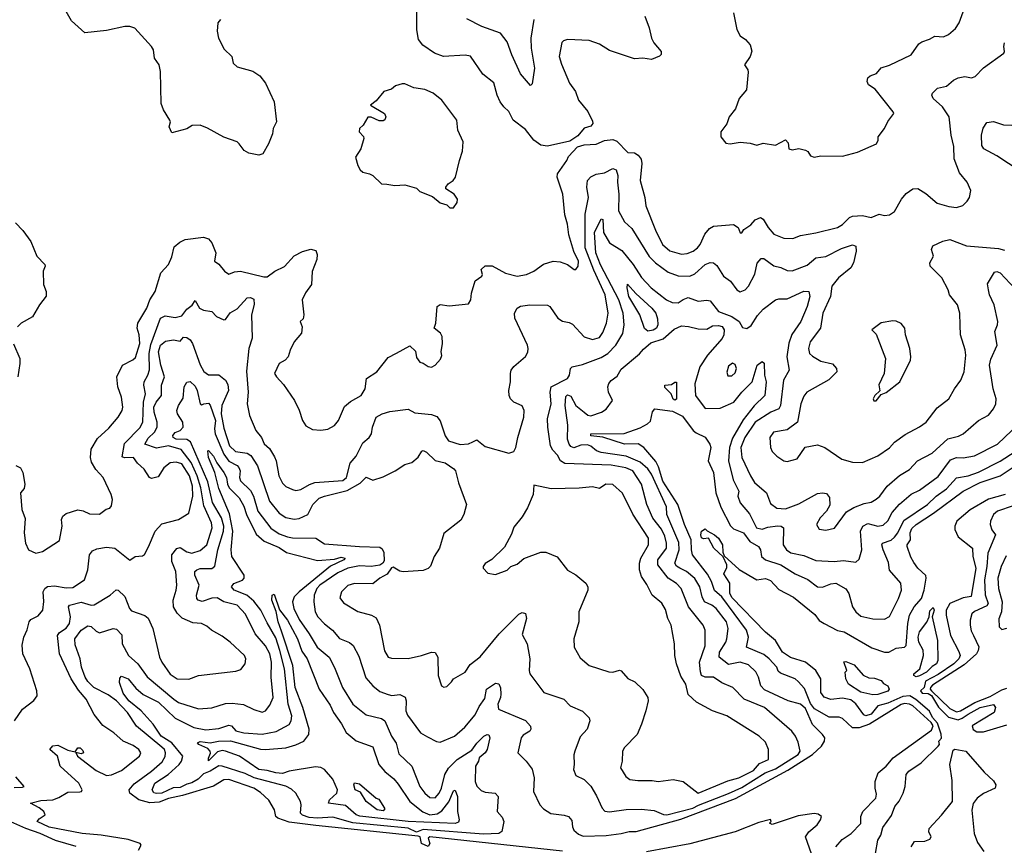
# Model space of a CAD drawing. Extents: x 1552294 to 1694791, y 811929 to 917222.
# Tile 406 of 643: x 1641398 to 1647270, y 842184 to 847104. Entities that reach past the tile are written whole.
import ezdxf

# ---------------------------------------------------------------- set-up
doc = ezdxf.new("R2010")
doc.units = 0

msp = doc.modelspace()

# ---------------------------------------------------------------- linework, layer by layer
at = {"layer": '0CON10XD'}
for points in [[(1645125.7, 847125), (1645151.5, 847055), (1645165, 846993.3), (1645180, 846965), (1645223.8, 846915), (1645223.9, 846896.1), (1645212.7, 846887.3), (1645165, 846866.9), (1645115, 846874.2), (1645065, 846870), (1644915, 846921.1), (1644855, 846957.5), (1644795, 846978.9), (1644665, 846985.6), (1644641.7, 846978.3), (1644631.7, 846968.3), (1644616.2, 846885), (1644629.2, 846839.2), (1644677.1, 846725), (1644713.1, 846675), (1644731.4, 846625), (1644787.2, 846557.2), (1644815, 846500), (1644816.2, 846485), (1644805, 846470), (1644765, 846457.1), (1644727.5, 846412.5), (1644679.7, 846380.3), (1644545, 846351.1), (1644505, 846355.7), (1644465, 846385.7), (1644415, 846450), (1644341.9, 846505), (1644315, 846555.8), (1644285, 846583.8), (1644264.3, 846615), (1644245.6, 846655), (1644225, 846726.7), (1644159.8, 846779.8), (1644085.8, 846885.8), (1644055, 846892), (1643925, 846885.2), (1643871.9, 846905), (1643802.3, 846952.3), (1643776.7, 846985), (1643766.4, 847043.6), (1643767.3, 847275)], [(1642595.7, 847104.3), (1642579.2, 847085), (1642575.6, 847035), (1642584.5, 846994.5), (1642618.3, 846928.3), (1642664, 846885), (1642671.2, 846845), (1642695, 846822.9), (1642787.6, 846797.6), (1642830, 846770), (1642864, 846725), (1642916.2, 846615), (1642928.8, 846495), (1642910, 846455), (1642905.8, 846424.2), (1642882.5, 846365), (1642849.2, 846305), (1642825, 846295.8), (1642765, 846308.9), (1642736.2, 846325), (1642706.7, 846365), (1642695, 846376.2), (1642615, 846404), (1642518.3, 846458.3), (1642475, 846474.6), (1642427.5, 846472.5), (1642395, 846453.8), (1642305, 846430), (1642290, 846465), (1642296.7, 846495), (1642293.3, 846505), (1642256.6, 846566.6), (1642242.9, 846605), (1642238.8, 846795), (1642230.5, 846835), (1642202.9, 846875), (1642195.8, 846925), (1642184.5, 846944.5), (1642085, 847053.8), (1642055, 847064), (1642025, 847064), (1641915, 847038.8), (1641786.1, 847026.1), (1641707, 847097), (1641667, 847167)], [(1645654.2, 847144.2), (1645673.8, 847045), (1645695, 847006.7), (1645726.2, 846985), (1645754.1, 846954.1), (1645763.9, 846916.1), (1645753.8, 846885), (1645720, 846835), (1645740, 846805), (1645741.7, 846791.7), (1645733.3, 846685), (1645688, 846635), (1645667, 846573), (1645630, 846525), (1645615, 846482.5), (1645580, 846435), (1645580, 846405), (1645608.3, 846368.3), (1645635, 846363.3), (1645695, 846373.8), (1645755, 846368), (1645795, 846356.2), (1645832, 846368), (1645905, 846356.9), (1645965, 846388.8), (1645980.5, 846370.5), (1645985, 846333.8), (1646005, 846328), (1646045, 846336), (1646085, 846326.2), (1646098, 846318), (1646115, 846292), (1646135, 846284.4)], [(1646135, 846284.4), (1646175, 846292.5), (1646305, 846290.6), (1646395, 846314), (1646506.7, 846365), (1646517.5, 846385), (1646517.5, 846405), (1646556.2, 846455), (1646575, 846497.5), (1646610, 846545), (1646607.5, 846555), (1646499.7, 846689.7), (1646460, 846715), (1646451.2, 846735), (1646455, 846757.5), (1646470.5, 846769.5), (1646507.3, 846782.7), (1646535, 846817.5), (1646585, 846832.5), (1646715, 846894), (1646760.6, 846959.4), (1646777.4, 846972.6), (1646822.9, 846987.1), (1646855, 847005.7), (1646907.7, 847002.3), (1646936.7, 847015), (1646978.3, 847051.7), (1647000, 847085), (1647025, 847150)], [(1644464.1, 847105), (1644447, 846993), (1644448.9, 846935), (1644468.4, 846815), (1644455, 846722.5), (1644445, 846712), (1644385, 846780.8), (1644332.4, 846895), (1644305, 846971.2), (1644265, 847022.6), (1644153.7, 847063.7), (1644065, 847108.4)], [(1641495, 843924.3), (1641533.8, 843935), (1641635, 844000), (1641651.2, 844085), (1641648, 844125), (1641656.2, 844145), (1641675, 844162), (1641745, 844182.9), (1641777, 844177), (1641815, 844160), (1641875, 844158), (1641913.9, 844186.1), (1641935, 844193.3), (1641945, 844207.5), (1641950.8, 844245), (1641944.2, 844275), (1641895.6, 844375), (1641853.1, 844423.1), (1641827, 844467), (1641821.1, 844495), (1641824.3, 844545), (1641861.7, 844608.3), (1641930, 844670), (1641985, 844736), (1642008.6, 844775), (1642012.9, 844795), (1642005.4, 844855), (1641982.9, 844915), (1641977.8, 844975), (1642010.8, 845045), (1642074, 845076), (1642088.8, 845091.2), (1642115.3, 845175), (1642110.6, 845225), (1642099.1, 845265), (1642101.9, 845295), (1642156.4, 845385), (1642175, 845433.8), (1642205.3, 845484.7), (1642239.4, 845595), (1642285, 845645.8), (1642305, 845691.2), (1642320, 845750), (1642352.5, 845777.5), (1642385, 845793.3), (1642495, 845806.9), (1642525, 845798), (1642543.4, 845773.4), (1642568.8, 845715), (1642560, 845665), (1642585, 845647.5), (1642620, 845605), (1642645, 845586.7), (1642678.8, 845601.2), (1642715.7, 845604.3), (1642855, 845570.5), (1642875, 845571.9), (1642919.2, 845605), (1642976.8, 845633.2), (1643035, 845695.7), (1643085, 845722), (1643135, 845736), (1643165, 845727.5), (1643172.5, 845705), (1643170.8, 845675), (1643143, 845603), (1643138.9, 845525), (1643103.3, 845476.7), (1643083.6, 845435), (1643092.5, 845345), (1643088.8, 845321.2), (1643070, 845305), (1643083, 845273), (1643079.2, 845235), (1643035, 845183.8), (1643011.1, 845135), (1643000, 845095), (1642980.8, 845075), (1642946.2, 845055), (1642918, 844995), (1642928.9, 844975), (1642970.8, 844930.8), (1643036.2, 844835), (1643065, 844777.5), (1643084.4, 844714.4), (1643105, 844683.8), (1643145, 844662), (1643195, 844658), (1643235, 844664.2), (1643275, 844686), (1643299.2, 844715), (1643335, 844798.8), (1643371.2, 844828.8), (1643435.5, 844865), (1643457.5, 844905), (1643466.2, 844965), (1643528, 845005), (1643595, 845090), (1643645, 845116.9), (1643725, 845160), (1643758.3, 845128.3), (1643765, 845090), (1643785, 845062.5), (1643805, 845057.5), (1643835, 845037.5), (1643855, 845033.8), (1643875.7, 845044.3), (1643908.3, 845081.7), (1643916.4, 845103.6), (1643912.5, 845125), (1643920, 845175), (1643917.5, 845215), (1643907.5, 845235), (1643870, 845265), (1643880, 845295), (1643887.5, 845395), (1643905, 845406), (1643959.2, 845399.2), (1644075, 845411.4), (1644089.1, 845435), (1644092.5, 845475), (1644115, 845547.5), (1644153.8, 845575), (1644158, 845585), (1644150, 845615), (1644175, 845637.5), (1644215, 845637.1), (1644295, 845592.5), (1644365, 845575.4), (1644421.2, 845585), (1644464.4, 845605.6), (1644522.6, 845647.4), (1644580, 845665), (1644620.9, 845660.9), (1644665, 845644), (1644705, 845614.2), (1644715, 845616), (1644728.9, 845635), (1644730.8, 845665), (1644703.1, 845723.1), (1644672.2, 845822.2), (1644665.3, 845885.3), (1644649.6, 845940.4), (1644637.5, 846065), (1644602.5, 846165), (1644604.6, 846185.4), (1644661.2, 846265), (1644671.2, 846288.8), (1644723.9, 846346.1), (1644765, 846358.8), (1644835, 846362.9), (1644885, 846384.3), (1644935, 846389.6), (1644959.9, 846379.9), (1645025, 846312.5), (1645065, 846311.2), (1645086.8, 846296.8), (1645103.6, 846273.6), (1645107.6, 846247.6), (1645097.8, 846145), (1645125.5, 846045), (1645132.9, 845995), (1645189.9, 845849.9), (1645231.1, 845765), (1645275.8, 845725.8), (1645345, 845706.9), (1645379.5, 845710.5), (1645415, 845724.6), (1645439.5, 845745), (1645455.4, 845765), (1645483.3, 845826.7), (1645511.1, 845858.9), (1645535, 845873.3), (1645655, 845882.5), (1645683.3, 845865), (1645695, 845833.3), (1645705, 845833.8), (1645716, 845854), (1645758.6, 845881.4), (1645785, 845911.1), (1645815.8, 845925.8), (1645832.5, 845915), (1645861.2, 845865), (1645895.9, 845825.9), (1645955, 845802.5), (1646009.4, 845800.6), (1646055, 845818), (1646146.8, 845833.2), (1646275, 845866), (1646305, 845884.2), (1646345.8, 845924.2), (1646365, 845933.1), (1646425, 845936.9), (1646475.7, 845924.3), (1646524.1, 845945.9), (1646556.1, 845936.1), (1646585, 845940.8), (1646615, 845961.2), (1646656, 846035), (1646685, 846068.8), (1646725, 846096.2), (1646755, 846098), (1646802.5, 846067.5), (1646869.7, 846009.7), (1646939.7, 845989.7), (1646985, 845985.6), (1647023.2, 845996.8), (1647047.9, 846022.1), (1647062, 846045), (1647070.8, 846085), (1647047.5, 846135), (1647001.7, 846191.7), (1646970, 846275), (1646967.9, 846347.9), (1646952.2, 846415), (1646941.9, 846525), (1646900.6, 846585), (1646846.2, 846635), (1646837.5, 846655), (1646842.5, 846665), (1646871.2, 846695), (1646925, 846708.6), (1646966.7, 846743.3), (1646995, 846757.5), (1647034.4, 846764.4), (1647075, 846756.7), (1647096, 846765), (1647145, 846816), (1647266.2, 846905), (1647271.2, 846915), (1647266, 846945), (1647270, 846965)], [(1643985, 845983.3), (1644007.5, 846015), (1644010, 846035), (1643990, 846065), (1643940, 846095), (1643940, 846105), (1643953.3, 846125), (1643983.9, 846146.1), (1643997.5, 846165), (1644020, 846265), (1644039.3, 846320.7), (1644043.3, 846375), (1644012, 846445), (1644005.6, 846505.6), (1643915, 846623.3), (1643863.3, 846665), (1643815, 846688.1), (1643748.3, 846698.3), (1643695, 846722), (1643678.3, 846721.7), (1643640, 846710), (1643615, 846690), (1643570, 846675), (1643525, 846620), (1643490, 846595), (1643573.9, 846543.9), (1643581.2, 846525), (1643575, 846507.5), (1643565, 846501.2), (1643541.7, 846501.7), (1643495, 846522.5), (1643475, 846522.5), (1643446.7, 846475), (1643423.8, 846455), (1643423.3, 846435), (1643448.3, 846408.3), (1643451.2, 846395), (1643432.5, 846335), (1643400.8, 846285), (1643414, 846235), (1643428.3, 846208.3), (1643444.3, 846194.3), (1643485, 846186), (1643503.3, 846175), (1643555, 846126), (1643586.9, 846123.1), (1643635, 846115.5), (1643695, 846120), (1643765, 846100), (1643785, 846080), (1643860, 846050), (1643905, 846013.3), (1643945, 846000), (1643963.6, 845983.6), (1643985, 845983.3)], [(1647365, 846200.6), (1647225, 846292.9), (1647146.7, 846335), (1647135.4, 846355), (1647134.7, 846415), (1647143.5, 846456.5), (1647165, 846490.8), (1647205, 846498), (1647265, 846476.9), (1647315, 846475.7)], [(1641368, 842925), (1641416, 842995), (1641482.7, 843047.3), (1641502, 843075), (1641500.8, 843105), (1641459.5, 843235), (1641417.5, 843325), (1641412.6, 843377.4), (1641422.2, 843425), (1641442.2, 843467.8), (1641455, 843516), (1641465, 843528.6), (1641508.6, 843551.4), (1641537.1, 843585), (1641543, 843637), (1641538.7, 843695), (1641547.5, 843715), (1641565, 843725.9), (1641605, 843730), (1641675, 843717.7), (1641715, 843720.8), (1641784, 843765), (1641804.6, 843825), (1641814.7, 843915.3), (1641831.8, 843938.2), (1641859.3, 843950.7), (1641915, 843960), (1641965, 843954.5), (1642055, 843884), (1642086, 843904), (1642131.2, 843908.8), (1642142.3, 843917.7), (1642166.8, 843963.2), (1642207.1, 844055), (1642245, 844100), (1642345, 844125.6), (1642406.5, 844163.5), (1642430.2, 844265), (1642429.7, 844325), (1642411.4, 844385), (1642365, 844456.2), (1642332.2, 844467.8), (1642295, 844463.8), (1642257.4, 844432.6), (1642225, 844379.4), (1642185, 844369.2), (1642172, 844375), (1642141.4, 844425), (1642100.5, 844460.5), (1642076.9, 844495), (1642022.4, 844492.4), (1642008.9, 844498.9), (1642022.7, 844577.3), (1642115, 844670.7), (1642133.6, 844705), (1642137, 844825), (1642148.7, 844875), (1642138.4, 844925), (1642140.3, 844945), (1642162.8, 844985), (1642171.8, 845018.2), (1642171.3, 845115), (1642181.1, 845168.9), (1642237.9, 845325), (1642265, 845338.6), (1642325, 845328.7), (1642365, 845339.5), (1642395, 845379.2), (1642427.7, 845402.3), (1642445, 845430), (1642470, 845385), (1642495, 845372.9), (1642544.5, 845364.5), (1642572.5, 845335), (1642615, 845315.7), (1642625, 845317.1), (1642653.6, 845356.4), (1642695, 845381.6), (1642755, 845446.4), (1642775, 845448.8), (1642795, 845439.2), (1642795.8, 845405.8), (1642781.4, 845345), (1642785.6, 845205), (1642765.6, 845145), (1642751.2, 845008.8), (1642761.2, 844885), (1642754.2, 844815), (1642768.8, 844745), (1642807, 844655), (1642839.7, 844615), (1642857, 844577), (1642887.8, 844547.8), (1642918.1, 844498.1), (1642928.2, 844475), (1642944.6, 844385), (1642965, 844342), (1642985, 844321.9), (1643025, 844303.3), (1643045, 844298.9), (1643075, 844304.4), (1643126.2, 844333.8), (1643158.8, 844345), (1643325, 844356.9), (1643346.7, 844375), (1643369.2, 844460.8), (1643405, 844503.1), (1643445, 844582.3), (1643483.1, 844615), (1643497.1, 844635), (1643502.5, 844675), (1643524, 844735), (1643560, 844755), (1643605, 844768.2), (1643715, 844781.9), (1643755, 844760.3), (1643855, 844750.3), (1643885, 844739.1), (1643905, 844714.2), (1643935, 844623.8), (1643956, 844595), (1644025, 844571.8), (1644074.6, 844575.4), (1644101.2, 844588.8), (1644125, 844599.2), (1644175, 844560.8), (1644315, 844520), (1644345, 844530), (1644356.4, 844553.6), (1644368.8, 844615), (1644405.3, 844734.7), (1644407.3, 844775), (1644395, 844802), (1644345.5, 844825.5), (1644326, 844845), (1644318, 844865), (1644314.2, 844894.2), (1644325.6, 844945), (1644324.4, 844995), (1644329.4, 845015), (1644345, 845038), (1644415, 845096), (1644427.9, 845122.1), (1644431.2, 845145), (1644427.3, 845165), (1644350.9, 845325), (1644348.1, 845355), (1644364.3, 845385), (1644385, 845396.4), (1644440, 845405), (1644545, 845402.9), (1644558.9, 845395), (1644607.8, 845325), (1644635, 845308.2), (1644675, 845299.5), (1644695, 845288.8), (1644764.1, 845214.1), (1644815, 845197.5), (1644855, 845210.5), (1644875, 845240), (1644896.9, 845295), (1644908.3, 845355), (1644889.5, 845465), (1644821.1, 845611.1), (1644770.9, 845745), (1644770.6, 845945), (1644791.2, 846045), (1644779.7, 846105), (1644784.3, 846145.7), (1644805, 846168.2), (1644835, 846183.8), (1644885, 846191.5), (1644935, 846217.5), (1644955, 846208.8), (1644965.8, 846175.8), (1644963.6, 846135), (1644971.5, 846065), (1644968.9, 845965), (1645005, 845899.4), (1645048.6, 845858.6), (1645152.8, 845692.8), (1645189.6, 845655), (1645265, 845599.2), (1645325, 845577.8), (1645395, 845576.2), (1645425, 845590), (1645485, 845645.2), (1645515, 845657.1), (1645535, 845655.7), (1645555, 845640), (1645595.4, 845575.4), (1645636.2, 845546.2), (1645674.6, 845494.6), (1645695, 845482.9), (1645725, 845493.1), (1645744.5, 845515), (1645782.4, 845587.6), (1645796.4, 845653.6), (1645819.2, 845680.8), (1645835, 845680), (1645895, 845636.7), (1645936.6, 845626.6), (1645975, 845608.9), (1646005, 845607.3), (1646095, 845640.7), (1646145, 845684.6), (1646205, 845692.8), (1646298.7, 845741.3), (1646365, 845761.5), (1646384, 845755), (1646387.3, 845725), (1646370, 845655), (1646355.4, 845625), (1646280.7, 845565), (1646241.8, 845515), (1646232.8, 845455), (1646188.2, 845355), (1646172.7, 845265), (1646111.1, 845185), (1646102.7, 845145), (1646108.9, 845115), (1646125, 845097.9), (1646175, 845068.2), (1646245, 845053.1), (1646270, 845025), (1646271.4, 845005), (1646223.1, 844956.9), (1646093.1, 844885), (1646075, 844860), (1646055.5, 844815), (1646036, 844705), (1645975, 844660), (1645893.8, 844645), (1645872.5, 844615), (1645876.2, 844553.8), (1645885, 844531.2), (1645913, 844503), (1645955, 844475.7), (1645975, 844471.4), (1646035, 844486.7), (1646083, 844557), (1646155, 844570), (1646198.8, 844555), (1646301.2, 844485), (1646365, 844466.9), (1646425, 844465.7), (1646516.2, 844505), (1646585, 844553.3), (1646615, 844585.8), (1646677.8, 844632.2), (1646765, 844676.7), (1646804.2, 844705), (1646868.6, 844791.4), (1646939.2, 844845), (1646973.1, 844905), (1647010.6, 844955), (1647031.1, 845005), (1647040, 845105), (1647037, 845137), (1647008.1, 845225), (1647006.6, 845283.4), (1647004.2, 845355), (1646990.8, 845405), (1646942.5, 845465), (1646935.7, 845495), (1646896.5, 845565), (1646827.5, 845635), (1646825.8, 845655), (1646847.5, 845695), (1646835.8, 845735), (1646843.2, 845756.8), (1646903.3, 845785), (1646945, 845793.3), (1647044.2, 845755.8), (1647235, 845740), (1647271.2, 845731.2)], [(1642215.8, 843374.2), (1642231.5, 843305), (1642245, 843275.6), (1642295, 843203.8), (1642336.7, 843175), (1642406.4, 843173.6), (1642465, 843196.7), (1642688.2, 843221.8), (1642717.6, 843232.4), (1642743.1, 843265), (1642747.5, 843295), (1642738.9, 843315), (1642652.5, 843395), (1642605, 843430), (1642541.2, 843465), (1642515, 843489.2), (1642482.5, 843505), (1642430.5, 843510.5), (1642368, 843538), (1642336.4, 843566.4), (1642315, 843604), (1642313.3, 843645), (1642331.8, 843705), (1642334.5, 843735), (1642328.7, 843815), (1642304.8, 843875), (1642305.9, 843915), (1642335, 843953.5), (1642355, 843959.1), (1642395, 843931.8), (1642425, 843924.7), (1642475, 843940), (1642514.1, 843975), (1642546.6, 844075), (1642542.8, 844105), (1642496.8, 844206.8), (1642478.9, 844315), (1642457.6, 844385), (1642420.4, 844465), (1642361.9, 844541.9), (1642285, 844564), (1642215, 844550.2), (1642144.5, 844575), (1642165, 844609.2), (1642203.2, 844646.8), (1642217.2, 844675), (1642218.7, 844705), (1642200.4, 844765), (1642199, 844795), (1642211.4, 844825), (1642244.1, 844865), (1642244.7, 844925), (1642261.1, 844975), (1642239.4, 845045), (1642225.5, 845125), (1642238, 845165), (1642267.4, 845187.4), (1642315, 845195.5), (1642355, 845188.8), (1642375, 845211.2), (1642395, 845210), (1642415, 845195.6), (1642429.3, 845175), (1642475, 845046.7), (1642496.8, 845006.8), (1642525, 844988.2), (1642585, 844987.1), (1642626.4, 844956.4), (1642639.5, 844929.5), (1642643.6, 844895), (1642604.3, 844805), (1642599, 844755), (1642615, 844669.2), (1642649.5, 844565), (1642685, 844530.4), (1642755, 844521.6), (1642776.3, 844506.3), (1642817.2, 844445), (1642888.6, 844235), (1642945, 844163.2), (1642985, 844136.6), (1643035, 844127.3), (1643065, 844131.6), (1643115.8, 844155), (1643146.3, 844215), (1643185, 844251.7), (1643215, 844265.2), (1643351.8, 844298.2), (1643428.1, 844341.9), (1643465, 844377.5), (1643505, 844360), (1643565, 844378.8), (1643637.5, 844415), (1643695, 844452.5), (1643737.5, 844465), (1643775, 844496.7), (1643797, 844533), (1643805, 844536.7), (1643825, 844526), (1643875, 844477.3), (1643935, 844463.4), (1643988.1, 844428.1), (1643997.1, 844415), (1644015, 844343.8), (1644062.7, 844215), (1644046.7, 844155), (1644029.2, 844120.8), (1643928, 844042), (1643901.8, 843955), (1643869.5, 843905), (1643847.8, 843847.8), (1643835, 843832.5), (1643805, 843822.4), (1643685, 843814.3), (1643665, 843817.5), (1643625, 843841.1), (1643615, 843836.9), (1643590.2, 843799.8), (1643545, 843775.4), (1643505, 843741.4), (1643394.6, 843744.6), (1643355, 843732.7), (1643316.7, 843695), (1643307.6, 843657.6), (1643328.3, 843628.3), (1643415, 843577.5), (1643496.2, 843555), (1643525, 843539.2), (1643543.5, 843495), (1643573.3, 843343.3), (1643595.5, 843305.5), (1643615, 843299.5), (1643715, 843297.3), (1643795, 843314.4), (1643855, 843335.6), (1643875, 843333.1), (1643891.8, 843305), (1643893.1, 843195), (1643913.8, 843135), (1643927, 843127), (1643945, 843130), (1643972.9, 843157.1), (1643985, 843176), (1644055, 843215.8), (1644085, 843262), (1644145, 843307.8), (1644257.1, 843445), (1644375, 843560.6), (1644395, 843570.6), (1644415, 843566), (1644421.5, 843535), (1644395, 843440), (1644423.6, 843383.6), (1644440, 843295), (1644435.8, 843225), (1644440, 843205), (1644524.6, 843094.6), (1644644, 843055), (1644680, 843015), (1644755, 842983.3), (1644794, 842944), (1644797.5, 842925), (1644781.5, 842875), (1644740.7, 842829.3), (1644708.1, 842745), (1644703.2, 842723.2), (1644705.7, 842665), (1644701.4, 842635), (1644715, 842600), (1644765, 842576), (1644805, 842536), (1644838.8, 842478.8), (1644871.1, 842405), (1644887.5, 842387.5), (1644915, 842382.7), (1645015, 842397.3), (1645105, 842399.5), (1645181.7, 842391.7), (1645237.5, 842367.5), (1645257.5, 842365), (1645413.3, 842405), (1645446.8, 842423.2), (1645625, 842492.8), (1645705, 842528.4), (1645844, 842616), (1645905, 842638.8), (1646041.4, 842725), (1646052.9, 842745), (1646040.8, 842799.2), (1646025.5, 842835), (1646001.9, 842865), (1645839.2, 843005), (1645717.5, 843055), (1645650, 843125), (1645585, 843151.2), (1645535.3, 843185.3), (1645485, 843185.3), (1645464.7, 843195), (1645457.2, 843217.2), (1645453, 843275), (1645485, 843373.3), (1645486.7, 843466.7), (1645474.6, 843495), (1645386.2, 843605), (1645343.1, 843715), (1645315, 843744.7), (1645264.9, 843774.9), (1645203.5, 843855), (1645204.3, 843885.7), (1645256.1, 843955), (1645256, 843985), (1645244.7, 844025.3), (1645225, 844067.2), (1645173.8, 844133.8), (1645138.4, 844215), (1645106.2, 844335), (1645054.8, 844414.8), (1645013.2, 844433.2), (1644925, 844449.4), (1644649.1, 844459.1), (1644622.4, 844475), (1644605, 844509.1), (1644578, 844538), (1644563, 844565), (1644547.5, 844675), (1644546.7, 844725), (1644566.7, 844815), (1644560.8, 844885), (1644566.7, 844915), (1644665, 844966.2), (1644677.5, 844985), (1644683.8, 845025), (1644692.5, 845035), (1644755, 845048.1), (1644865, 845090), (1644905.2, 845115), (1644952.4, 845165), (1644995.7, 845234.3), (1645003.5, 845285), (1644997.9, 845355), (1644970.7, 845435), (1644862.5, 845642.5), (1644833.2, 845715), (1644826.1, 845835), (1644865, 845918), (1644875, 845913.3), (1644878.9, 845835), (1644915, 845773.5), (1644989.2, 845729.2), (1645055.8, 845645.8), (1645106.8, 845566.8), (1645164.5, 845505), (1645255, 845434.6), (1645289.5, 845419.5), (1645325, 845416.4), (1645355, 845437.4), (1645385, 845448.2), (1645445, 845425.5), (1645495, 845432.5), (1645515, 845429.4), (1645565.2, 845365.2), (1645645, 845334.8), (1645688.1, 845305), (1645709.5, 845269.5), (1645734, 845264), (1645759.4, 845280.6), (1645798.1, 845341.9), (1645830.8, 845379.2), (1645905, 845433.6), (1645925, 845440.9), (1645975, 845440.8), (1646075, 845485.5), (1646104, 845484), (1646110, 845455), (1646094.7, 845395), (1646055.9, 845305), (1646002.7, 845227.3), (1645984.8, 845175.2), (1645972.5, 845095), (1645987.4, 845015), (1645953.1, 844955), (1645934.3, 844805.7), (1645925.5, 844784.5), (1645877.3, 844765), (1645784.3, 844705), (1645722, 844615), (1645699.2, 844555), (1645705, 844495.8), (1645755.5, 844385), (1645781.1, 844345), (1645852.2, 844285), (1645875, 844221.4), (1645913.4, 844193.4), (1645965, 844189.2), (1646045, 844218.9), (1646155, 844281.2), (1646185, 844284.4), (1646209.5, 844279.5), (1646227.2, 844257.2), (1646228.9, 844211.1), (1646209.4, 844175), (1646171.1, 844135), (1646150.5, 844095), (1646165, 844067.3), (1646205, 844061.8), (1646256.7, 844073.3), (1646329.7, 844170.3), (1646372.6, 844197.4), (1646435, 844220.9), (1646475, 844229.1), (1646505, 844245.9), (1646528, 844265), (1646571.5, 844325), (1646645, 844388.5), (1646705, 844423.1), (1646751.9, 844475), (1646839.2, 844520.9), (1646933.3, 844606.7), (1646997.1, 844622.9), (1647024, 844636), (1647115, 844715.6), (1647175, 844747.5), (1647205.6, 844785), (1647219.4, 844815), (1647221.9, 844845), (1647203.6, 844905), (1647181.6, 845045), (1647189.5, 845080.5), (1647227.9, 845165), (1647213.1, 845245), (1647230, 845285), (1647232.1, 845305), (1647208.8, 845405), (1647181.5, 845465), (1647176.4, 845495), (1647170, 845530), (1647211.4, 845598.6), (1647225, 845603.3), (1647246, 845596), (1647335, 845499.7)], [(1641373.6, 845893.6), (1641417.7, 845847.7), (1641465, 845782.5), (1641500, 845695), (1641547.5, 845645), (1641550, 845635), (1641538.8, 845605), (1641540, 845525), (1641556.7, 845485), (1641557, 845457), (1641515.9, 845404.1), (1641475, 845333.8), (1641406.7, 845295), (1641385.9, 845274.1)], [(1645145, 845248.1), (1645123.8, 845263.8), (1645096.7, 845345), (1645030.4, 845455), (1645020.7, 845505), (1645022.2, 845527.8), (1645071.8, 845471.8), (1645167.6, 845385), (1645191.1, 845355), (1645201.5, 845321.5), (1645203.6, 845286.4), (1645194.8, 845265.2), (1645175, 845252.9), (1645145, 845248.1)], [(1646491.7, 844831.7), (1646505, 844832.5), (1646535, 844870), (1646565, 844882.5), (1646646.7, 844945), (1646710, 845075), (1646713.3, 845095), (1646706.2, 845145), (1646680, 845225), (1646676.2, 845265), (1646655, 845293.3), (1646625, 845306.7), (1646605, 845310), (1646535, 845296.7), (1646480, 845255), (1646505, 845230), (1646561.2, 845085), (1646553.8, 844995), (1646522.3, 844927.7), (1646527, 844893), (1646496.7, 844865), (1646487.5, 844845), (1646491.7, 844831.7)], [(1643165, 842302), (1643005, 842321.6), (1642938.1, 842345), (1642925.4, 842355.4), (1642917.3, 842395), (1642883.4, 842453.4), (1642835, 842498), (1642794.4, 842525), (1642645, 842576.8), (1642615, 842573.9), (1642555, 842535.3), (1642369.9, 842480.1), (1642285, 842462.9), (1642229.8, 842440.2), (1642175, 842437.2), (1642109.3, 842455), (1642054.6, 842495), (1642050.4, 842515), (1642080, 842550), (1642185, 842626.1), (1642248.3, 842681.7), (1642265, 842713.1), (1642267.7, 842735), (1642261.1, 842755), (1642245, 842769), (1642094.7, 842894.7), (1642041.2, 842975), (1641975, 843044.1), (1641925, 843079.7), (1641841.1, 843125), (1641805, 843160), (1641789.1, 843185), (1641767.6, 843245), (1641758.4, 843295), (1641728.3, 843378.3), (1641726.7, 843415), (1641765, 843465.3), (1641805, 843491.5), (1641825, 843488.2), (1641855, 843459.1), (1641875, 843449.6), (1641955, 843475.5), (1641975, 843471.4), (1642007.3, 843437.3), (1642009.6, 843385), (1642047.7, 843315), (1642103.4, 843265), (1642158.4, 843188.4), (1642316.6, 843055), (1642345, 843034.7), (1642465, 842996.9), (1642545, 843002.7), (1642625, 843029.2), (1642665, 843030.8), (1642733.1, 843023.1), (1642795, 842992.5), (1642845, 842977.8), (1642865, 842985.8), (1642890.6, 843019.4), (1642910.7, 843065), (1642898.9, 843185), (1642899.2, 843275), (1642890.6, 843325), (1642865, 843373.1), (1642801.8, 843445), (1642745, 843560.6), (1642695, 843614.6), (1642615.4, 843635.4), (1642575, 843657.9), (1642545, 843657.5), (1642487.2, 843637.2), (1642462.5, 843645), (1642454.4, 843655), (1642452.1, 843675), (1642467.9, 843735), (1642442.7, 843792.7), (1642443.5, 843815), (1642455, 843826.1), (1642475, 843832.7), (1642545, 843833.8), (1642562.9, 843847.1), (1642580.3, 843945), (1642614.5, 844055), (1642615.1, 844085), (1642601.1, 844135), (1642547.5, 844227.5), (1642520.4, 844349.6), (1642417.7, 844587.7), (1642395, 844601.6), (1642332.1, 844605), (1642314.2, 844615), (1642310.7, 844625), (1642325, 844643.3), (1642355, 844656.4), (1642372.2, 844675), (1642370.9, 844705), (1642338.7, 844755), (1642334.6, 844775), (1642345.4, 844805), (1642372.2, 844847.8), (1642380, 844915), (1642395, 844944), (1642415, 844948.5), (1642445, 844920), (1642456.9, 844895), (1642474.3, 844814.3), (1642485, 844808.1), (1642496.1, 844813.9), (1642525, 844819.5), (1642535, 844806), (1642565.1, 844715), (1642559.2, 844665), (1642563, 844635), (1642615, 844514.1), (1642645, 844472.3), (1642695, 844447.1), (1642704.7, 844435), (1642713.2, 844415), (1642709.1, 844375), (1642714.6, 844355), (1642775, 844298.2), (1642791.6, 844265), (1642817.5, 844175), (1642895, 844073.1), (1642945, 844040.7), (1642995, 844022.2), (1643025, 844016.2), (1643165, 844013.3), (1643215, 843980), (1643425, 843963.6), (1643545, 843961.1), (1643560.1, 843950.1), (1643569.2, 843929.2), (1643571.4, 843878.6), (1643564.2, 843865), (1643545, 843853), (1643495, 843845.9), (1643425, 843849.7), (1643354.7, 843835.3), (1643295, 843807), (1643187.4, 843735), (1643170.9, 843715), (1643154.2, 843674.2), (1643151.9, 843635), (1643160.6, 843575), (1643176.2, 843545), (1643215, 843503.5), (1643264.5, 843465), (1643305, 843415.4), (1643365, 843392.9), (1643386.5, 843375), (1643421.2, 843311.2), (1643462.8, 843182.8), (1643505, 843133.3), (1643545, 843100.9), (1643595, 843081.8), (1643616.5, 843076.5), (1643665, 843083.3), (1643696.8, 843066.8), (1643703.7, 843045), (1643701.2, 842985), (1643710.2, 842960.2), (1643787.5, 842855), (1643829.5, 842830.5), (1643883, 842803), (1643905, 842798.1), (1643990.8, 842835), (1644053, 842887), (1644115, 842960.9), (1644138.4, 843011.6), (1644171.8, 843058.2), (1644182.1, 843115), (1644235, 843150), (1644255, 843146.2), (1644265, 843122.5), (1644268.4, 843085), (1644266.1, 843063.9), (1644249.1, 843025), (1644254.4, 842995), (1644415, 842926.7), (1644444.5, 842894.5), (1644445.7, 842875), (1644440, 842865), (1644400.1, 842839.9), (1644388.5, 842825), (1644368, 842735), (1644418, 842685), (1644455, 842636.7), (1644465.4, 842585), (1644462.5, 842505), (1644499.2, 842425), (1644521.7, 842401.7), (1644565, 842373.1), (1644645, 842363.6), (1644670.8, 842355), (1644690.8, 842330.8), (1644694.6, 842294.6), (1644703.3, 842275), (1644730.7, 842250.7), (1644758.9, 842238.9), (1644895, 842241.9), (1644985, 842253.7), (1645033.1, 842266.9), (1645075, 842266.6), (1645340.9, 842339.1), (1645667, 842463), (1645979, 842631), (1646125, 842724.2), (1646178.9, 842775), (1646196.6, 842805), (1646199.6, 842825), (1646186.2, 842845), (1646125, 842903.6), (1646085, 842999.1), (1646055, 843024), (1645981.5, 843045), (1645839.4, 843109.4), (1645817.5, 843135), (1645804, 843185), (1645787.3, 843217.3), (1645745, 843258.5), (1645695, 843275.3), (1645625, 843260.6), (1645570, 843305), (1645572.2, 843335), (1645609.7, 843395), (1645615.2, 843414.8), (1645622.8, 843475), (1645613.2, 843515), (1645550.7, 843595), (1645525.2, 843615.2), (1645482.8, 843635), (1645469, 843665), (1645454.8, 843725), (1645425, 843774.6), (1645375, 843816.2), (1645335.2, 843835.2), (1645315, 843848.2), (1645305.3, 843865), (1645331.7, 843945), (1645328.6, 843988.6), (1645258.3, 844155), (1645255, 844201.1), (1645165, 844396.2), (1645145, 844428.3), (1645097.5, 844467.5), (1645015, 844503), (1644865, 844525.6), (1644838.5, 844535), (1644805, 844562.4), (1644785, 844569.8), (1644745, 844568.8), (1644702.1, 844552.1), (1644685, 844559.5), (1644675, 844574.4), (1644664.1, 844605), (1644666.6, 844686.6), (1644651.7, 844805), (1644655, 844857.8), (1644665, 844867.9), (1644685, 844860.7), (1644715, 844805.7), (1644763.8, 844765), (1644786.6, 844746.6), (1644805, 844742.7), (1644868, 844765), (1644895, 844781.9), (1644933.8, 844835), (1644910, 844885), (1644906.5, 844915), (1644910.9, 844935), (1644925, 844953.3), (1644960.7, 844979.3), (1644985, 845021.6), (1645095, 845111.8), (1645118.8, 845141.2), (1645162.5, 845177.5), (1645235, 845201.5), (1645300.4, 845259.6), (1645345, 845278.9), (1645386.2, 845276.2), (1645445, 845262.2), (1645495, 845260), (1645530.3, 845279.7), (1645565, 845281.6), (1645587.2, 845275), (1645598.3, 845255), (1645596.5, 845225), (1645586.7, 845203.3), (1645499.7, 845105), (1645454.5, 845035), (1645425.3, 844934.7), (1645427.9, 844865), (1645485, 844785.9), (1645575, 844788.4), (1645656.2, 844823.8), (1645705, 844884.6), (1645766.7, 844945), (1645795.8, 845045), (1645825, 845066.7), (1645836.9, 845056.9), (1645840.5, 844985), (1645850.5, 844945), (1645842.2, 844865), (1645777.9, 844802.1), (1645711.6, 844718.4), (1645649.3, 844610.7), (1645630.1, 844555), (1645624.3, 844475), (1645652.3, 844362.3), (1645685.9, 844295), (1645681.2, 844265), (1645694, 844225), (1645749.9, 844159.9), (1645792.7, 844075), (1645825, 844067.6), (1645859.6, 844079.6), (1645918.2, 844088.2), (1645938.8, 844085), (1645952.9, 844075), (1645950.4, 843975), (1645971.1, 843945), (1645996.8, 843926.8), (1646075, 843911.2), (1646145, 843880.8), (1646255, 843874.6), (1646311.7, 843881.7), (1646385, 843871.2), (1646405, 843890), (1646420.8, 843945), (1646412.6, 844055), (1646425.4, 844085), (1646455, 844102.1), (1646515, 844085.9), (1646547.6, 844092.4), (1646575, 844117.1), (1646602, 844168), (1646645, 844216.9), (1646713.4, 844276.6), (1646765, 844299.6), (1646875, 844381.6), (1646949.5, 844480.5), (1646984.7, 844494.7), (1647025, 844492.4), (1647091.4, 844505), (1647230, 844575), (1647355.5, 844695)], [(1641361.7, 845171.7), (1641398.8, 845085), (1641400, 845055), (1641386.7, 844975)], [(1645620.8, 844980.8), (1645645, 844981.4), (1645665, 844998.8), (1645672.2, 845025), (1645665, 845050), (1645648, 845058), (1645625, 845038.8), (1645614.3, 845004.3), (1645620.8, 844980.8)], [(1645305, 844836.7), (1645295, 844842.5), (1645283.6, 844873.6), (1645245, 844912.5), (1645245, 844926), (1645285, 844930.8), (1645305, 844944), (1645315, 844943.3), (1645315, 844842.5), (1645305, 844836.7)], [(1646265.6, 842175), (1646302.3, 842217.7), (1646355.7, 842255), (1646415, 842314), (1646414.6, 842355), (1646425.3, 842384.7), (1646502.8, 842465), (1646508.5, 842488.5), (1646499.4, 842525), (1646500.6, 842565), (1646517.5, 842615), (1646565.2, 842654.8), (1646606.8, 842705), (1646835, 842870.4), (1646845.4, 842895), (1646833.5, 842915), (1646724.8, 843015), (1646705, 843025.5), (1646675, 843029.6), (1646655, 843023.9), (1646465, 842906.7), (1646405, 842883.3), (1646365, 842884.2), (1646305, 842939.6), (1646285, 842946.5), (1646225, 842947.6), (1646137.5, 842997.5), (1646115, 843028), (1646077.6, 843117.6), (1646040.6, 843160.6), (1646022.5, 843175), (1645935, 843209.6), (1645922.1, 843222.1), (1645912.7, 843245), (1645868.4, 843295), (1645835, 843320.7), (1645733.3, 843365), (1645745.3, 843425), (1645732.1, 843465), (1645585, 843664.8), (1645541.3, 843701.3), (1645524, 843755), (1645500.6, 843800.6), (1645411.1, 843915), (1645403.9, 843943.9), (1645403.2, 844005), (1645362.5, 844095), (1645322.2, 844215), (1645234.2, 844354.1), (1645208.6, 844438.6), (1645191.3, 844471.3), (1645120, 844555), (1645085.9, 844575.9), (1645004.3, 844574.3), (1644875, 844616.7), (1644805, 844624.8), (1644803.3, 844635), (1645002.7, 844637.3), (1645098.8, 844671.2), (1645142.5, 844695), (1645159.2, 844710.8), (1645172.8, 844767.2), (1645185, 844785.8), (1645291.4, 844771.4), (1645351.3, 844741.3), (1645415, 844656.7), (1645431.7, 844641.7), (1645485, 844616.7), (1645514.4, 844574.4), (1645518.8, 844555), (1645504.4, 844474.4), (1645535.7, 844405.7), (1645550, 844285), (1645579.8, 844199.8), (1645637.9, 844087.9), (1645655, 844070.6), (1645715, 844046.8), (1645752.9, 843995), (1645803.6, 843965), (1645816, 843945), (1645822.2, 843905), (1645845, 843885.2), (1645936.4, 843855), (1646021.9, 843801.9), (1646097.7, 843767.7), (1646155, 843724.6), (1646185, 843722), (1646235, 843741.3), (1646265, 843745.3), (1646325, 843711.5), (1646342, 843685), (1646364.7, 843604.7), (1646383.6, 843575), (1646415, 843550), (1646485, 843533.1), (1646555, 843531.9), (1646585, 843546.7), (1646639.1, 843655), (1646656.5, 843705), (1646653.5, 843745), (1646585, 843824.3), (1646579, 843869), (1646547.1, 843945), (1646540.4, 843975), (1646543.6, 843985), (1646595, 844002.9), (1646615, 844020), (1646634.5, 844045.5), (1646670.3, 844119.7), (1646812.2, 844215), (1646863.8, 844265), (1646925, 844307.9), (1646985, 844374.6), (1647055, 844385.9), (1647115, 844407), (1647245, 844472.5), (1647335, 844531.6)], [(1644165, 842249.3), (1643805, 842278.2), (1643765, 842261.9), (1643715, 842285.9), (1643385, 842317.4), (1643265, 842350.9), (1643174.2, 842345.8), (1643125, 842349.6), (1643085, 842363), (1643072.2, 842375), (1643076.2, 842425), (1643072.2, 842445), (1643044.7, 842494.7), (1643019.1, 842519.1), (1642985.7, 842535.7), (1642796, 842586), (1642742.6, 842612.6), (1642605, 842655.7), (1642585, 842657.1), (1642535, 842624.8), (1642495, 842610.3), (1642461.7, 842578.3), (1642425, 842556.3), (1642395, 842548.9), (1642355, 842529), (1642312.8, 842527.2), (1642245, 842494.5), (1642215, 842491.7), (1642197.5, 842497.5), (1642187.8, 842515), (1642205, 842553.8), (1642282.9, 842605), (1642350, 842665), (1642363.3, 842685), (1642371.4, 842715), (1642305.2, 842795), (1642242.9, 842835), (1642195, 842906.7), (1642123.3, 842985), (1642048.3, 843045), (1642015, 843090), (1641992.8, 843155), (1641995, 843180), (1642005, 843192.5), (1642045, 843176.2), (1642090.8, 843120.8), (1642135, 843082.4), (1642226.3, 843036.3), (1642325, 842942.3), (1642437.5, 842885), (1642508.3, 842871.7), (1642585, 842879.8), (1642645, 842900), (1642660.4, 842895), (1642686.5, 842866.5), (1642735, 842854.8), (1642845, 842845.2), (1642928.6, 842861.4), (1643005, 842903.8), (1643018.1, 842925), (1643020.3, 842955), (1642999, 843025), (1642976.7, 843235), (1642949.9, 843345), (1642925, 843419.6), (1642875, 843509.5), (1642836.5, 843585), (1642795, 843639.2), (1642753.5, 843673.5), (1642676.5, 843705), (1642661.5, 843725), (1642675, 843744.4), (1642727.1, 843762.9), (1642736.4, 843775), (1642736.2, 843793.8), (1642663.3, 843905), (1642659.1, 843945), (1642669, 844055), (1642649.6, 844159.6), (1642585, 844310), (1642561.2, 844405), (1642524.8, 844495), (1642520, 844535), (1642525, 844535.8), (1642555, 844502.5), (1642573.7, 844463.7), (1642616.3, 844405), (1642630.6, 844375), (1642636.8, 844335), (1642648.3, 844315), (1642707.8, 844255), (1642735.8, 844205.8), (1642750, 844155), (1642808.7, 844038.7), (1642856.9, 843996.9), (1642945, 843958.8), (1642988.5, 843928.5), (1643175, 843881.6), (1643275, 843890), (1643315, 843900.2), (1643339.4, 843895), (1643331.5, 843885), (1643252.2, 843847.8), (1643064.7, 843695), (1643035.9, 843665), (1643025.8, 843635), (1643033, 843595), (1643065, 843528.9), (1643125.3, 843445), (1643172, 843365), (1643242.9, 843305), (1643275, 843242.9), (1643323.8, 843125), (1643385, 843025.5), (1643465, 842960.4), (1643555, 842939.3), (1643575.7, 842925.7), (1643615, 842834.3), (1643643.3, 842793.3), (1643659.7, 842729.7), (1643736.9, 842655), (1643785, 842533.3), (1643814.5, 842494.5), (1643845, 842468.9), (1643875, 842467.5), (1643900.3, 842495), (1643913.9, 842525), (1643934.4, 842605.6), (1643956.3, 842643.7), (1644007.1, 842695), (1644095, 842750.6), (1644125, 842792.9), (1644166.7, 842835), (1644186.7, 842845), (1644195, 842842.2), (1644202.7, 842825), (1644186.7, 842755), (1644174.8, 842735.2), (1644138.2, 842705), (1644134.4, 842685), (1644116.2, 842655), (1644113.8, 842563.8), (1644125, 842535.8), (1644150.5, 842510.5), (1644175, 842500.9), (1644233.3, 842495), (1644252.2, 842475), (1644245.7, 842385), (1644275, 842352), (1644284.4, 842325), (1644274.3, 842265.7), (1644255, 842254.2), (1644165, 842249.3)], [(1641375, 844447.5), (1641403, 844433), (1641416.1, 844406.1), (1641428.8, 844335), (1641425, 844310), (1641403.3, 844285), (1641412, 844185), (1641431.7, 844131.7), (1641425.9, 844045.9), (1641433.3, 843985), (1641450, 843945), (1641495, 843924.3)], [(1646705.5, 843075), (1646665, 843071.4), (1646575, 843031.3), (1646515, 843014.2), (1646475, 842965.7), (1646445, 842955.6), (1646431.6, 842961.6), (1646385, 843027.7), (1646355, 843051), (1646305, 843061.6), (1646235, 843053.5), (1646195, 843066.8), (1646176.4, 843095), (1646176.1, 843176.1), (1646145.5, 843225.5), (1646085, 843275.8), (1645995, 843302.7), (1645947.1, 843335), (1645905, 843404.4), (1645845, 843454.6), (1645645, 843660.7), (1645632.8, 843687.2), (1645632.3, 843745), (1645597.9, 843802.1), (1645615, 843840), (1645615, 843856), (1645592.3, 843902.3), (1645538.6, 843955), (1645505, 844013.3), (1645475, 844010.4), (1645465, 844016.9), (1645460, 844035), (1645463.8, 844055), (1645485, 844070), (1645497.5, 844057.5), (1645542.5, 844035), (1645565, 844014.3), (1645589.4, 843975), (1645591.4, 843931.4), (1645599.4, 843909.4), (1645687.8, 843827.8), (1645795, 843766.8), (1645845, 843773.8), (1645875, 843762.1), (1645925, 843708.2), (1646011.7, 843661.7), (1646139.5, 843559.5), (1646165, 843524.4), (1646195, 843505.8), (1646275, 843463.8), (1646315, 843455.8), (1646480.5, 843360.5), (1646555, 843335.2), (1646580.8, 843335), (1646625, 843357.9), (1646674.6, 843365.4), (1646684.6, 843375.4), (1646695.2, 843505), (1646705.2, 843555), (1646731.3, 843605), (1646775.5, 843654.5), (1646791.7, 843705), (1646804.7, 843775), (1646802.3, 843792.3), (1646754.5, 843835), (1646729.9, 843869.9), (1646711.8, 843901.8), (1646691.2, 843965), (1646690.3, 843975), (1646710.3, 844005), (1646707.8, 844045), (1646718.9, 844071.1), (1646743.7, 844095), (1646847.5, 844162.5), (1647025, 844294.3), (1647125, 844345.7), (1647245, 844384.8), (1647346.6, 844453.4)], [(1645445, 842494.4), (1645622, 842568), (1645685.7, 842585), (1645775, 842628.9), (1645809, 842671), (1645864.3, 842695), (1645862.9, 842755), (1645845, 842798.8), (1645807.5, 842835), (1645615, 842955.4), (1645530, 842985), (1645435, 843036.9), (1645385, 843082), (1645371.2, 843145), (1645340.9, 843190.9), (1645314.3, 843264.3), (1645305.7, 843315), (1645303.6, 843385), (1645283.5, 843495), (1645263.5, 843535), (1645248.8, 843588.8), (1645227.5, 843627.5), (1645168.9, 843675), (1645137.6, 843737.6), (1645105.6, 843785), (1645093.6, 843825), (1645094.6, 843864.6), (1645102.9, 843895), (1645148.2, 843975), (1645147.7, 844015), (1645055, 844156.5), (1644992, 844282), (1644934.6, 844334.6), (1644893.3, 844335), (1644855, 844309.4), (1644815, 844320), (1644735, 844311.9), (1644567.7, 844307.7), (1644465, 844330), (1644460, 844275), (1644427.1, 844195), (1644395, 844141.2), (1644345, 844080), (1644331.2, 844038.8), (1644289.4, 843960.6), (1644213.9, 843886.1), (1644175, 843862.5), (1644162.5, 843845), (1644162.5, 843835), (1644190, 843805), (1644235, 843796.7), (1644305, 843823.3), (1644327.5, 843845), (1644365, 843858.8), (1644405, 843892.9), (1644505, 843930), (1644535, 843930), (1644602.5, 843902.5), (1644665, 843823.3), (1644715, 843796.2), (1644774.2, 843745), (1644785.7, 843725), (1644785.6, 843705), (1644733.1, 843575), (1644733.1, 843515), (1644702.5, 843415), (1644703.8, 843365), (1644740.9, 843300.9), (1644795, 843255.8), (1644912, 843218), (1644935, 843216), (1644975, 843228), (1644984.3, 843224.3), (1645025, 843177.5), (1645067.2, 843157.2), (1645115, 843112), (1645144.2, 843065), (1645145.7, 843045), (1645133.1, 842985), (1645105.6, 842905), (1645080, 842845), (1645005, 842767.5), (1644993.8, 842745), (1644991.9, 842685), (1644980.9, 842645), (1645012.9, 842592.9), (1645036.4, 842576.4), (1645085, 842569.3), (1645170.6, 842570.6), (1645205, 842564.6), (1645295, 842575.4), (1645355, 842563.8), (1645445, 842494.4)], [(1647275.7, 844274.3), (1647175, 844247.2), (1647066.3, 844183.7), (1646987.5, 844115), (1646975.3, 844085), (1646974.7, 844065), (1646995, 844021.8), (1647080, 843955), (1647081.7, 843905), (1647099.7, 843835), (1647072.8, 843667.2), (1647025, 843659.3), (1646945, 843625.2), (1646922.6, 843585), (1646923.3, 843555), (1646948.6, 843435), (1646999.4, 843339.4), (1647005.7, 843315), (1646997.8, 843295), (1646969.3, 843265), (1646875, 843202.2), (1646798.9, 843161.1), (1646792.8, 843125), (1646769.7, 843105), (1646780.5, 843090.5), (1646815, 843088.5), (1646836.4, 843076.4), (1646876.8, 843006.8), (1646937.5, 842947.5), (1646995, 842931.1), (1647019.4, 842940.6), (1647053.5, 842965), (1647125, 843004.5), (1647205, 843022), (1647218.2, 843005), (1647208.5, 842975), (1647078.8, 842895), (1647084.2, 842874.2), (1647105, 842860), (1647145, 842860.9), (1647285, 842901.2)], [(1647323, 844207), (1647229.2, 844175), (1647205.3, 844154.7), (1647186.7, 844115), (1647185.6, 844095), (1647195, 844063.8), (1647218.2, 844035), (1647171.3, 843925), (1647165.5, 843845), (1647150.9, 843765), (1647155.6, 843675.6), (1647173.3, 843625), (1647165, 843610.7), (1647092, 843578), (1647075.9, 843564.1), (1647065.5, 843525.5), (1647066.2, 843495), (1647072.7, 843462.7), (1647086.5, 843435), (1647117.1, 843367.1), (1647114.7, 843345), (1647104.4, 843325), (1647030.9, 843259.1), (1646842.1, 843137.9), (1646829.2, 843125), (1646827.6, 843115), (1646834.6, 843105), (1646945, 842998.9), (1646985, 842979.9), (1647009.3, 842985), (1647094.9, 843035.1), (1647185, 843070.2), (1647255, 843110.5), (1647285, 843120.1)], [(1647281.2, 843908.8), (1647251.7, 843845), (1647231.2, 843775), (1647235.7, 843715), (1647256.2, 843635), (1647253.3, 843575), (1647236.9, 843533.1), (1647239.1, 843485), (1647255, 843470), (1647285, 843477.5)], [(1642106.2, 842155), (1642123.3, 842185), (1642116.2, 842195), (1642045, 842218.1), (1641884.8, 842244.8), (1641770, 842255), (1641575, 842291.4), (1641502.5, 842325), (1641515, 842342.5), (1641550, 842365), (1641542.5, 842385), (1641515, 842406.7), (1641462.5, 842435), (1641525, 842450.9), (1641595.3, 842454.7), (1641631.4, 842468.6), (1641685, 842500.8), (1641757.5, 842502.5), (1641767.5, 842505), (1641771.2, 842515), (1641750.8, 842555), (1641638.9, 842655), (1641624.5, 842715), (1641577.5, 842755), (1641595, 842775.8), (1641625, 842780.5), (1641685, 842750), (1641728.8, 842741.2), (1641744.5, 842765), (1641758.1, 842765), (1641775, 842749.5), (1641779.1, 842735), (1641765, 842729.6), (1641733, 842737), (1641743.1, 842715), (1641855, 842629.6), (1641915, 842600.4), (1641945, 842604.5), (1642005, 842629.1), (1642112, 842715), (1642120, 842735), (1642108, 842755), (1642075, 842778.2), (1642015, 842803.5), (1641959.4, 842855), (1641895, 842896.9), (1641843.1, 842963.1), (1641794.5, 843055), (1641748.7, 843108.7), (1641705.9, 843175.9), (1641634.8, 843324.8), (1641623.4, 843435), (1641635, 843451.2), (1641675, 843478.2), (1641695, 843505.7), (1641700.6, 843545), (1641689.1, 843605), (1641696, 843615), (1641765, 843633.5), (1641825, 843615.7), (1641843.1, 843616.9), (1641938.1, 843675), (1641974.5, 843705.5), (1641985, 843704.4), (1642025, 843665.6), (1642053.4, 843595), (1642065, 843581.5), (1642145, 843553.3), (1642165, 843538), (1642191.5, 843475), (1642215.8, 843374.2)], [(1643995, 842313.4), (1643715, 842326), (1643427.3, 842357.3), (1643405, 842366.3), (1643341.1, 842421.1), (1643239.2, 842435), (1643246.2, 842455), (1643288.7, 842495), (1643293.3, 842515), (1643265, 842577.6), (1643215, 842635.3), (1643195, 842648), (1643161.8, 842651.8), (1643005, 842625.6), (1642965, 842612.2), (1642924.9, 842614.9), (1642875, 842630.2), (1642825, 842635.2), (1642710, 842715), (1642626, 842744), (1642605, 842749.2), (1642578.5, 842741.5), (1642525, 842688), (1642524.1, 842704.1), (1642536.2, 842733.8), (1642533.2, 842745), (1642520, 842760), (1642465.7, 842785), (1642458, 842795), (1642475, 842801.5), (1642535, 842794.7), (1642584.7, 842804.7), (1642655, 842806.6), (1642835, 842756.9), (1642865, 842754.8), (1642985, 842764.3), (1643045, 842781.8), (1643093.6, 842805), (1643122.7, 842845), (1643124.7, 842875), (1643085.8, 843005), (1643041.3, 843125), (1643028, 843255), (1642959.6, 843460.4), (1642939, 843515), (1642927.9, 843577.9), (1642902.5, 843645), (1642904.5, 843675), (1642915, 843680), (1642947.5, 843587.5), (1642995, 843525.5), (1643055, 843414.4), (1643081.5, 843341.5), (1643112.7, 843295), (1643184.1, 843115), (1643249.4, 843019.4), (1643269.7, 842975), (1643317.6, 842907.6), (1643345, 842856.2), (1643405, 842806.2), (1643505, 842770), (1643539.6, 842665), (1643575, 842623.3), (1643630, 842580), (1643655, 842548.2), (1643725.4, 842445), (1643803.1, 842383.1), (1643845, 842366), (1643888.2, 842371.8), (1643915, 842390), (1643956.6, 842443.4), (1643985, 842509.4), (1643995, 842513.1), (1644009.7, 842475), (1644009.6, 842385), (1644019.6, 842335), (1644015, 842322.5), (1643995, 842313.4)], [(1646745, 843188.6), (1646730.3, 843195), (1646730, 843205), (1646766.4, 843235), (1646788.1, 843315), (1646786.7, 843346.7), (1646759.6, 843395), (1646756.5, 843425), (1646765, 843456.2), (1646806.8, 843513.2), (1646821.4, 843545), (1646825, 843580.8), (1646845, 843600), (1646851.1, 843585), (1646839.4, 843545), (1646870.5, 843405), (1646874, 843285), (1646866, 843265), (1646839.8, 843250.2), (1646805.8, 843215), (1646765, 843192.9), (1646745, 843188.6)], [(1646485, 843080.4), (1646415, 843095.8), (1646340, 843145), (1646324.4, 843175), (1646320, 843215), (1646330, 843225), (1646312.5, 843277.5), (1646325, 843280), (1646375, 843259.6), (1646428.2, 843198.2), (1646461.8, 843181.8), (1646495, 843179.2), (1646535, 843165.2), (1646548.6, 843148.6), (1646575, 843133.8), (1646582.2, 843115), (1646575, 843102.5), (1646515, 843083.1), (1646485, 843080.4)], [(1646501.4, 842135), (1646514.6, 842215.4), (1646532.5, 842245), (1646545, 842290.6), (1646597.8, 842362.2), (1646616, 842415), (1646642.6, 842447.4), (1646665.8, 842495), (1646678.2, 842535), (1646684.6, 842605), (1646700.4, 842625), (1646773.3, 842675), (1646876.2, 842775), (1646882.5, 842785), (1646880, 842805), (1646895, 842822.5), (1646893.3, 842846.7), (1646871.6, 842911.6), (1646841.2, 842945), (1646822.8, 842982.8), (1646742.2, 843052.2), (1646705.5, 843075)], [(1646714.4, 842175), (1646735, 842205.7), (1646795, 842207.8), (1646825, 842220.8), (1646832.9, 842235), (1646820, 842265), (1646821.9, 842285), (1646895.9, 842364.1), (1646961, 842445), (1646959.5, 842569.5), (1646944.7, 842665.3), (1646965, 842750.3), (1646975, 842757.4), (1647039.6, 842745), (1647148.8, 842618.8), (1647205, 842567.3), (1647218.5, 842545), (1647215, 842524), (1647145, 842491.8), (1647108.5, 842465), (1647085, 842432.9), (1647076.7, 842393.3), (1647090, 842255), (1647110.6, 842200.6), (1647147.9, 842147.9)], [(1641365, 842528.6), (1641415, 842529.4), (1641425.5, 842534.5), (1641375, 842592.5)], [(1643565, 842388.8), (1643530.4, 842395), (1643465, 842444.2), (1643430.3, 842500.3), (1643398.2, 842515), (1643391.3, 842545), (1643395, 842557.1), (1643425, 842549.2), (1643523.3, 842465), (1643539.3, 842459.3), (1643574.6, 842405), (1643574.6, 842395), (1643565, 842388.8)], [(1641736, 842176), (1641612.3, 842212.3), (1641520.8, 842255), (1641435, 842284.3), (1641345, 842323.4)], [(1646144.2, 842065), (1646083.3, 842235), (1646105, 842264.5), (1646154.5, 842305), (1646172.9, 842335), (1646178.8, 842355), (1646159.1, 842369.1), (1646135, 842372.5), (1646040.9, 842359.1), (1645885, 842307.5), (1645870, 842315), (1645880, 842325), (1645875, 842336.7), (1645805, 842319.2), (1645665, 842264.3), (1645395, 842192.5), (1645135.4, 842144.6)], [(1644635, 842148.6), (1643845, 842233.9), (1643833.9, 842226.1), (1643843.8, 842195), (1643834.2, 842175.8), (1643794.8, 842194.8), (1643785.8, 842235), (1643775, 842238.8), (1643165, 842302)]]:
    msp.add_lwpolyline(points, dxfattribs=at)

doc.saveas('drawing.dxf')
